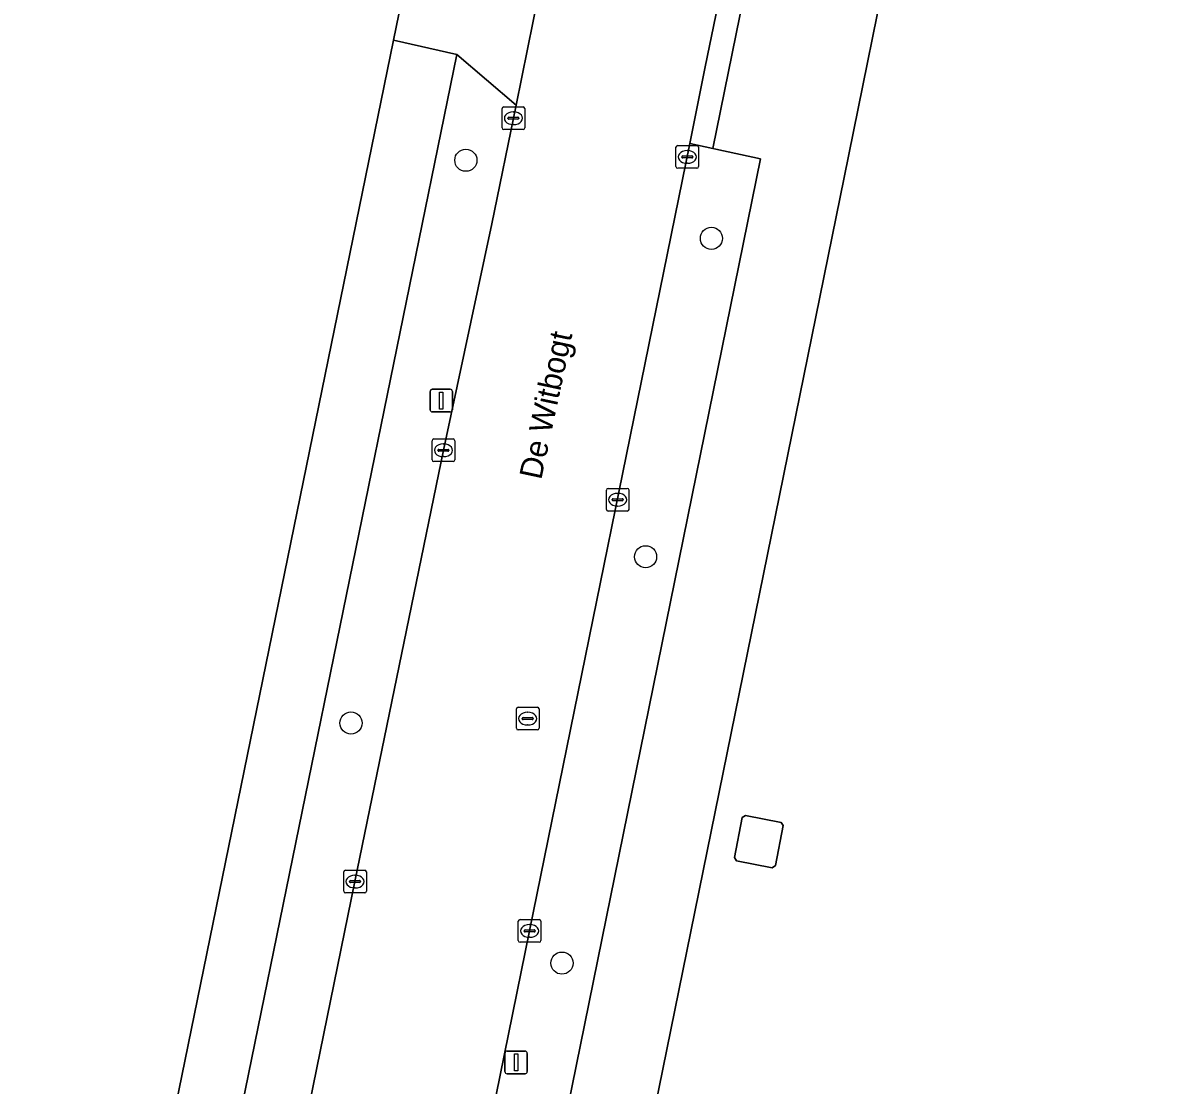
# Model space of a CAD drawing. Extents: x 157692 to 159674, y 381452 to 383291.
# Drawn here: x 158180 to 158230, y 382647.9 to 382694.8 of the extents above; entities that cross this region are included whole.
import ezdxf

# ---------------------------------------------------------------- set-up
doc = ezdxf.new("R2010")
doc.units = 0
for name, color, linetype in [('IMGEO_Berm_groen', 7, 'Continuous'), ('IMGEO_Boom', 7, 'Continuous'), ('IMGEO_Erf', 7, 'Continuous'), ('IMGEO_Hek', 7, 'Continuous'), ('IMGEO_Kolk', 7, 'Continuous'), ('IMGEO_Lichtmast', 7, 'Continuous'), ('IMGEO_Openbare_ruimte_label', 7, 'Continuous'), ('IMGEO_Pand', 7, 'Continuous'), ('IMGEO_Rijbaan_lokaal_gesloten', 7, 'Continuous'), ('IMGEO_Rioolput', 7, 'Continuous'), ('IMGEO_Voetpad_open', 7, 'Continuous')]:
    doc.layers.add(name, color=color, linetype=linetype)

msp = doc.modelspace()

# ---------------------------------------------------------------- linework, layer by layer
at = {"layer": 'IMGEO_Berm_groen'}
for points in [[(158198.595, 382675.942), (158200.741, 382685.947), (158201.809, 382691.203), (158199.19, 382693.441), (158184.948, 382623.774), (158188.541, 382626.341), (158190.395, 382635.865), (158194.686, 382656.882)], [(158212.616, 382688.827), (158210.645, 382689.247), (158210.501, 382689.279), (158209.485, 382689.502), (158202.403, 382654.699), (158200.173, 382643.755), (158201.291, 382643.543), (158203.333, 382643.136)]]:
    msp.add_lwpolyline(points, close=True, dxfattribs=at)
at = {"layer": 'IMGEO_Boom'}
for centre in [(158199.587, 382688.765), (158210.446, 382685.31), (158207.533, 382671.237), (158194.51, 382663.888), (158203.837, 382653.275)]:
    msp.add_circle(centre, 0.489, dxfattribs=at)
at = {"layer": 'IMGEO_Erf'}
for points in [[(158196.383, 382694.065), (158197.841, 382701.2), (158197.856, 382701.273), (158208.83, 382754.541), (158209.111, 382756.545), (158209.249, 382757.524), (158206.517, 382762.269), (158188.814, 382767.399), (158182.745, 382769.388), (158182.8, 382769.761)], [(158230.026, 382755.095), (158229.202, 382751.07), (158228.983, 382750), (158220.667, 382709.371), (158218.608, 382699.309), (158218.602, 382699.279), (158216.312, 382688.002), (158205.439, 382634.533), (158192.474, 382571.171)], [(158167.211, 382587.261), (158167.858, 382590.471), (158173.344, 382589.369), (158167.067, 382559.301), (158173.951, 382547.631), (158174.948, 382552.799), (158169.132, 382561.568), (158179.858, 382613.225), (158179.872, 382613.29), (158181.942, 382623.417), (158196.383, 382694.065)]]:
    msp.add_lwpolyline(points, dxfattribs=at)
msp.add_lwpolyline([(158213.128, 382657.488), (158211.558, 382657.8), (158211.469, 382657.944), (158211.81, 382659.707), (158211.952, 382659.799), (158213.52, 382659.488), (158213.613, 382659.352), (158213.272, 382657.584)], close=True, dxfattribs=at)
at = {"layer": 'IMGEO_Hek'}
for points in [[(158196.383, 382694.065), (158197.841, 382701.2), (158197.856, 382701.273)], [(158181.942, 382623.417), (158196.383, 382694.065)]]:
    msp.add_lwpolyline(points, dxfattribs=at)
at = {"layer": 'IMGEO_Kolk'}
for p, q in [((158201.19, 382690.195), (158201.19, 382691.047)), ((158201.265, 382691.121), (158202.117, 382691.121)), ((158202.191, 382691.047), (158202.191, 382690.195)), ((158201.449, 382690.615), (158201.449, 382690.627)), ((158201.887, 382690.578), (158201.489, 382690.578)), ((158201.492, 382690.664), (158201.89, 382690.664)), ((158201.678, 382690.901), (158201.703, 382690.901)), ((158201.933, 382690.627), (158201.933, 382690.615)), ((158202.117, 382690.121), (158201.265, 382690.121)), ((158201.701, 382690.341), (158201.676, 382690.341)), ((158208.877, 382688.484), (158208.877, 382689.336)), ((158208.952, 382689.41), (158209.804, 382689.41)), ((158209.179, 382688.953), (158209.577, 382688.953)), ((158209.365, 382689.19), (158209.39, 382689.19)), ((158209.878, 382689.336), (158209.878, 382688.484)), ((158209.136, 382688.904), (158209.136, 382688.916)), ((158209.574, 382688.867), (158209.176, 382688.867)), ((158209.388, 382688.63), (158209.363, 382688.63)), ((158209.62, 382688.916), (158209.62, 382688.904)), ((158209.804, 382688.41), (158208.952, 382688.41)), ((158198.172, 382676.443), (158199.024, 382676.443)), ((158198.097, 382675.517), (158198.097, 382676.369)), ((158198.356, 382675.937), (158198.356, 382675.949)), ((158198.399, 382675.986), (158198.797, 382675.986)), ((158198.585, 382676.223), (158198.61, 382676.223)), ((158198.84, 382675.949), (158198.84, 382675.937)), ((158199.098, 382676.369), (158199.098, 382675.517)), ((158198.794, 382675.9), (158198.396, 382675.9)), ((158198.608, 382675.663), (158198.583, 382675.663)), ((158199.024, 382675.443), (158198.172, 382675.443)), ((158205.799, 382673.333), (158205.799, 382674.185)), ((158205.874, 382674.259), (158206.726, 382674.259)), ((158206.287, 382674.039), (158206.312, 382674.039)), ((158206.8, 382674.185), (158206.8, 382673.333)), ((158206.058, 382673.753), (158206.058, 382673.765)), ((158206.496, 382673.716), (158206.098, 382673.716)), ((158206.101, 382673.802), (158206.499, 382673.802)), ((158206.31, 382673.479), (158206.285, 382673.479)), ((158206.542, 382673.765), (158206.542, 382673.753)), ((158206.726, 382673.259), (158205.874, 382673.259)), ((158194.188, 382656.456), (158194.188, 382657.308)), ((158194.263, 382657.382), (158195.115, 382657.382)), ((158194.676, 382657.162), (158194.701, 382657.162)), ((158195.189, 382657.308), (158195.189, 382656.456)), ((158194.447, 382656.876), (158194.447, 382656.888)), ((158194.885, 382656.839), (158194.487, 382656.839)), ((158194.49, 382656.925), (158194.888, 382656.925)), ((158194.699, 382656.602), (158194.674, 382656.602)), ((158194.931, 382656.888), (158194.931, 382656.876)), ((158195.115, 382656.382), (158194.263, 382656.382)), ((158201.907, 382654.273), (158201.907, 382655.125)), ((158201.982, 382655.199), (158202.834, 382655.199)), ((158202.395, 382654.979), (158202.42, 382654.979)), ((158202.908, 382655.125), (158202.908, 382654.273)), ((158202.166, 382654.693), (158202.166, 382654.705)), ((158202.604, 382654.656), (158202.206, 382654.656)), ((158202.209, 382654.742), (158202.607, 382654.742)), ((158202.65, 382654.705), (158202.65, 382654.693)), ((158202.834, 382654.199), (158201.982, 382654.199)), ((158202.418, 382654.419), (158202.393, 382654.419))]:
    msp.add_line(p, q, dxfattribs=at)
for points in [[(158201.19, 382690.195), (158201.19, 382691.047)], [(158201.265, 382691.121), (158202.117, 382691.121)], [(158202.191, 382691.047), (158202.191, 382690.195)], [(158202.117, 382690.121), (158201.265, 382690.121)], [(158208.877, 382688.484), (158208.877, 382689.336)], [(158208.952, 382689.41), (158209.804, 382689.41)], [(158209.878, 382689.336), (158209.878, 382688.484)], [(158209.804, 382688.41), (158208.952, 382688.41)], [(158198.172, 382676.443), (158199.024, 382676.443)], [(158198.097, 382675.517), (158198.097, 382676.369)], [(158199.098, 382676.369), (158199.098, 382675.517)], [(158199.024, 382675.443), (158198.172, 382675.443)], [(158205.799, 382673.333), (158205.799, 382674.185)], [(158205.874, 382674.259), (158206.726, 382674.259)], [(158206.8, 382674.185), (158206.8, 382673.333)], [(158206.726, 382673.259), (158205.874, 382673.259)], [(158194.188, 382656.456), (158194.188, 382657.308)], [(158194.263, 382657.382), (158195.115, 382657.382)], [(158195.189, 382657.308), (158195.189, 382656.456)], [(158195.115, 382656.382), (158194.263, 382656.382)], [(158201.907, 382654.273), (158201.907, 382655.125)], [(158201.982, 382655.199), (158202.834, 382655.199)], [(158202.908, 382655.125), (158202.908, 382654.273)], [(158202.834, 382654.199), (158201.982, 382654.199)]]:
    msp.add_lwpolyline(points, dxfattribs=at)
for centre, radius, start, end in [((158201.267, 382691.045), 0.0765, 91.552, 178.448), ((158201.267, 382691.045), 0.0765, 91.552, 178.448), ((158202.115, 382691.045), 0.0765, 1.552, 88.448), ((158202.115, 382691.045), 0.0765, 1.552, 88.448), ((158201.489, 382690.624), 0.0403, 85.8775, 175.7526), ((158201.486, 382690.614), 0.0366, 178.938, 274.7102), ((158201.89, 382690.621), 0.043, 264.8664, 352.4533), ((158201.894, 382690.626), 0.0386, 1.7309, 96.639), ((158201.267, 382690.197), 0.0765, 181.552, 268.448), ((158201.267, 382690.197), 0.0765, 181.552, 268.448), ((158202.115, 382690.197), 0.0765, 271.552, 358.448), ((158202.115, 382690.197), 0.0765, 271.552, 358.448), ((158208.954, 382689.334), 0.0765, 91.552, 178.448), ((158208.954, 382689.334), 0.0765, 91.552, 178.448), ((158209.176, 382688.913), 0.0403, 85.8775, 175.7526), ((158209.581, 382688.915), 0.0386, 1.7309, 96.639), ((158209.802, 382689.334), 0.0765, 1.552, 88.448), ((158209.802, 382689.334), 0.0765, 1.552, 88.448), ((158208.954, 382688.486), 0.0765, 181.552, 268.448), ((158208.954, 382688.486), 0.0765, 181.552, 268.448), ((158209.173, 382688.903), 0.0366, 178.938, 274.7102), ((158209.577, 382688.91), 0.043, 264.8664, 352.4533), ((158209.802, 382688.486), 0.0765, 271.552, 358.448), ((158209.802, 382688.486), 0.0765, 271.552, 358.448), ((158198.174, 382676.367), 0.0765, 91.552, 178.448), ((158198.174, 382676.367), 0.0765, 91.552, 178.448), ((158199.022, 382676.367), 0.0765, 1.552, 88.448), ((158199.022, 382676.367), 0.0765, 1.552, 88.448), ((158198.396, 382675.946), 0.0403, 85.8775, 175.7526), ((158198.801, 382675.948), 0.0386, 1.7309, 96.639), ((158198.174, 382675.519), 0.0765, 181.552, 268.448), ((158198.174, 382675.519), 0.0765, 181.552, 268.448), ((158198.393, 382675.936), 0.0366, 178.938, 274.7102), ((158198.797, 382675.943), 0.043, 264.8664, 352.4533), ((158199.022, 382675.519), 0.0765, 271.552, 358.448), ((158199.022, 382675.519), 0.0765, 271.552, 358.448), ((158205.876, 382674.183), 0.0765, 91.552, 178.448), ((158205.876, 382674.183), 0.0765, 91.552, 178.448), ((158206.724, 382674.183), 0.0765, 1.552, 88.448), ((158206.724, 382674.183), 0.0765, 1.552, 88.448), ((158206.098, 382673.762), 0.0403, 85.8775, 175.7526), ((158206.095, 382673.752), 0.0366, 178.938, 274.7102), ((158206.499, 382673.759), 0.043, 264.8664, 352.4533), ((158206.503, 382673.764), 0.0386, 1.7309, 96.639), ((158205.876, 382673.335), 0.0765, 181.552, 268.448), ((158205.876, 382673.335), 0.0765, 181.552, 268.448), ((158206.724, 382673.335), 0.0765, 271.552, 358.448), ((158206.724, 382673.335), 0.0765, 271.552, 358.448), ((158194.265, 382657.306), 0.0765, 91.552, 178.448), ((158194.265, 382657.306), 0.0765, 91.552, 178.448), ((158195.113, 382657.306), 0.0765, 1.552, 88.448), ((158195.113, 382657.306), 0.0765, 1.552, 88.448), ((158194.265, 382656.458), 0.0765, 181.552, 268.448), ((158194.265, 382656.458), 0.0765, 181.552, 268.448), ((158194.487, 382656.885), 0.0403, 85.8775, 175.7526), ((158194.484, 382656.875), 0.0366, 178.938, 274.7102), ((158194.888, 382656.882), 0.043, 264.8664, 352.4533), ((158194.892, 382656.887), 0.0386, 1.7309, 96.639), ((158195.113, 382656.458), 0.0765, 271.552, 358.448), ((158195.113, 382656.458), 0.0765, 271.552, 358.448), ((158201.984, 382655.123), 0.0765, 91.552, 178.448), ((158201.984, 382655.123), 0.0765, 91.552, 178.448), ((158202.832, 382655.123), 0.0765, 1.552, 88.448), ((158202.832, 382655.123), 0.0765, 1.552, 88.448), ((158202.206, 382654.702), 0.0403, 85.8775, 175.7526), ((158202.203, 382654.692), 0.0366, 178.938, 274.7102), ((158202.607, 382654.699), 0.043, 264.8664, 352.4533), ((158202.611, 382654.704), 0.0386, 1.7309, 96.639), ((158201.984, 382654.275), 0.0765, 181.552, 268.448), ((158201.984, 382654.275), 0.0765, 181.552, 268.448), ((158202.832, 382654.275), 0.0765, 271.552, 358.448), ((158202.832, 382654.275), 0.0765, 271.552, 358.448)]:
    msp.add_arc(centre, radius, start, end, dxfattribs=at)
for centre, major_axis, ratio, start_param, end_param in [((158201.677, 382690.621), (-0.387, 0.002), 0.722429, 4.712389, 7.853982), ((158201.702, 382690.621), (-0.39, 0.002), 0.717154, 1.570796, 4.712389), ((158209.364, 382688.91), (-0.387, 0.002), 0.722429, 4.712389, 7.853982), ((158209.389, 382688.91), (-0.39, 0.002), 0.717154, 1.570796, 4.712389), ((158198.584, 382675.943), (-0.387, 0.002), 0.722429, 4.712389, 7.853982), ((158198.609, 382675.943), (-0.39, 0.002), 0.717154, 1.570796, 4.712389), ((158206.286, 382673.759), (-0.387, 0.002), 0.722429, 4.712389, 7.853982), ((158206.311, 382673.759), (-0.39, 0.002), 0.717154, 1.570796, 4.712389), ((158194.675, 382656.882), (-0.387, 0.002), 0.722429, 4.712389, 7.853982), ((158194.7, 382656.882), (-0.39, 0.002), 0.717154, 1.570796, 4.712389), ((158202.394, 382654.699), (-0.387, 0.002), 0.722429, 4.712389, 7.853982), ((158202.419, 382654.699), (-0.39, 0.002), 0.717154, 1.570796, 4.712389)]:
    msp.add_ellipse(centre, major_axis=major_axis, ratio=ratio, start_param=start_param, end_param=end_param, dxfattribs=at)
at = {"layer": 'IMGEO_Lichtmast'}
for p, q in [((158198.004, 382677.739), (158198.004, 382678.539)), ((158198.004, 382678.539), (158198.004, 382677.739)), ((158198.104, 382678.639), (158198.894, 382678.639)), ((158198.894, 382678.639), (158198.104, 382678.639)), ((158198.994, 382678.539), (158198.994, 382677.739)), ((158198.994, 382677.739), (158198.994, 382678.539)), ((158198.894, 382677.639), (158198.104, 382677.639)), ((158198.104, 382677.639), (158198.894, 382677.639)), ((158201.314, 382648.487), (158201.314, 382649.287)), ((158201.314, 382649.287), (158201.314, 382648.487)), ((158201.414, 382649.387), (158202.204, 382649.387)), ((158202.204, 382649.387), (158201.414, 382649.387)), ((158202.304, 382649.287), (158202.304, 382648.487)), ((158202.304, 382648.487), (158202.304, 382649.287)), ((158202.204, 382648.387), (158201.414, 382648.387)), ((158201.414, 382648.387), (158202.204, 382648.387))]:
    msp.add_line(p, q, dxfattribs=at)
for points in [[(158198.424, 382678.514), (158198.574, 382678.514), (158198.574, 382677.764), (158198.424, 382677.764), (158198.424, 382678.514)], [(158201.734, 382649.262), (158201.884, 382649.262), (158201.884, 382648.512), (158201.734, 382648.512), (158201.734, 382649.262)]]:
    msp.add_lwpolyline(points, dxfattribs=at)
for centre, start, end in [((158198.104, 382678.539), 90, 180), ((158198.104, 382678.539), 90, 180), ((158198.894, 382678.539), 0, 90), ((158198.894, 382678.539), 360, 90), ((158198.104, 382677.739), 180, 270), ((158198.104, 382677.739), 180, 270), ((158198.894, 382677.739), 270, 0), ((158198.894, 382677.739), 270, 0), ((158201.414, 382649.287), 90, 180), ((158201.414, 382649.287), 90, 180), ((158202.204, 382649.287), 0, 90), ((158202.204, 382649.287), 360, 90), ((158201.414, 382648.487), 180, 270), ((158201.414, 382648.487), 180, 270), ((158202.204, 382648.487), 270, 0), ((158202.204, 382648.487), 270, 0)]:
    msp.add_arc(centre, 0.1, start, end, dxfattribs=at)
at = {"layer": 'IMGEO_Pand'}
msp.add_lwpolyline([(158213.128, 382657.488), (158213.272, 382657.584), (158213.613, 382659.352), (158213.52, 382659.488), (158211.952, 382659.799), (158211.81, 382659.707), (158211.469, 382657.944), (158211.558, 382657.8)], close=True, dxfattribs=at)
at = {"layer": 'IMGEO_Rijbaan_lokaal_gesloten'}
for points in [[(158211.918, 382757.71), (158211.717, 382755.835), (158211.71, 382755.766), (158211.04, 382750), (158207.708, 382721.341), (158207.44, 382719.37), (158207.005, 382717.169), (158206.029, 382712.447), (158205.243, 382708.094), (158204.074, 382702.345), (158201.809, 382691.203), (158200.741, 382685.947), (158198.595, 382675.942), (158194.686, 382656.882), (158190.395, 382635.865), (158188.541, 382626.341), (158187.51, 382621.471), (158184.846, 382612.101), (158182.906, 382605.325), (158180.819, 382598.391), (158190.833, 382595.932), (158193.855, 382612.424), (158194.452, 382615.566), (158195.077, 382618.743)], [(158195.077, 382618.743), (158197.199, 382629.157), (158200.173, 382643.755), (158202.403, 382654.699), (158209.485, 382689.502), (158210.174, 382692.887), (158211.2, 382697.899), (158211.75, 382700.584), (158213.417, 382708.756), (158213.471, 382709.022), (158213.84, 382710.807), (158215.242, 382717.588), (158215.313, 382718.006), (158215.554, 382718.971), (158218.534, 382730.06), (158220.278, 382736.552), (158223.924, 382750), (158224.557, 382752.336), (158224.794, 382753.21)]]:
    msp.add_lwpolyline(points, dxfattribs=at)
at = {"layer": 'IMGEO_Rioolput'}
for p, q in [((158201.821, 382663.659), (158201.821, 382664.511)), ((158201.896, 382664.585), (158202.748, 382664.585)), ((158202.822, 382664.511), (158202.822, 382663.659)), ((158202.08, 382664.079), (158202.08, 382664.091)), ((158202.518, 382664.042), (158202.12, 382664.042)), ((158202.123, 382664.128), (158202.521, 382664.128)), ((158202.309, 382664.365), (158202.334, 382664.365)), ((158202.564, 382664.091), (158202.564, 382664.079)), ((158202.748, 382663.585), (158201.896, 382663.585)), ((158202.332, 382663.805), (158202.307, 382663.805))]:
    msp.add_line(p, q, dxfattribs=at)
for points in [[(158201.821, 382663.659), (158201.821, 382664.511)], [(158201.896, 382664.585), (158202.748, 382664.585)], [(158202.822, 382664.511), (158202.822, 382663.659)], [(158202.748, 382663.585), (158201.896, 382663.585)]]:
    msp.add_lwpolyline(points, dxfattribs=at)
for centre, radius, start, end in [((158201.898, 382664.509), 0.0765, 91.552, 178.448), ((158201.898, 382664.509), 0.0765, 91.552, 178.448), ((158202.746, 382664.509), 0.0765, 1.552, 88.448), ((158202.746, 382664.509), 0.0765, 1.552, 88.448), ((158202.12, 382664.088), 0.0403, 85.8775, 175.7526), ((158202.117, 382664.078), 0.0366, 178.938, 274.7102), ((158202.521, 382664.085), 0.043, 264.8664, 352.4533), ((158202.525, 382664.09), 0.0386, 1.7309, 96.639), ((158201.898, 382663.661), 0.0765, 181.552, 268.448), ((158201.898, 382663.661), 0.0765, 181.552, 268.448), ((158202.746, 382663.661), 0.0765, 271.552, 358.448), ((158202.746, 382663.661), 0.0765, 271.552, 358.448)]:
    msp.add_arc(centre, radius, start, end, dxfattribs=at)
for centre, major_axis, ratio, start_param, end_param in [((158202.308, 382664.085), (-0.387, 0.002), 0.722429, 4.712389, 7.853982), ((158202.333, 382664.085), (-0.39, 0.002), 0.717154, 1.570796, 4.712389)]:
    msp.add_ellipse(centre, major_axis=major_axis, ratio=ratio, start_param=start_param, end_param=end_param, dxfattribs=at)
at = {"layer": 'IMGEO_Voetpad_open'}
for points in [[(158204.074, 382702.345), (158200.715, 382700.713), (158197.856, 382701.273), (158197.841, 382701.2), (158196.383, 382694.065), (158199.19, 382693.441), (158201.809, 382691.203)], [(158211.2, 382697.899), (158210.174, 382692.887), (158209.485, 382689.502), (158210.501, 382689.279), (158212.219, 382697.692)], [(158181.942, 382623.417), (158183.823, 382622.949), (158184.948, 382623.774), (158199.19, 382693.441), (158196.383, 382694.065)]]:
    msp.add_lwpolyline(points, close=True, dxfattribs=at)
msp.add_lwpolyline([(158205.439, 382634.533), (158216.312, 382688.002), (158218.602, 382699.279), (158214.88, 382699.988), (158214.323, 382697.281), (158212.352, 382697.665), (158212.219, 382697.692), (158210.501, 382689.279), (158210.645, 382689.247), (158212.616, 382688.827), (158203.333, 382643.136), (158201.291, 382643.543), (158198.348, 382628.933), (158200.378, 382628.536), (158193.563, 382595.373), (158190.833, 382595.932), (158187.848, 382579.646), (158187.006, 382575.128), (158187.507, 382575.031)], dxfattribs=at)

# ---------------------------------------------------------------- texts
at = {"layer": 'IMGEO_Openbare_ruimte_label'}
msp.add_text('De Witbogt', height=1, rotation=77.9373, dxfattribs=at).set_placement((158202.918, 382674.608))

doc.saveas('drawing.dxf')
